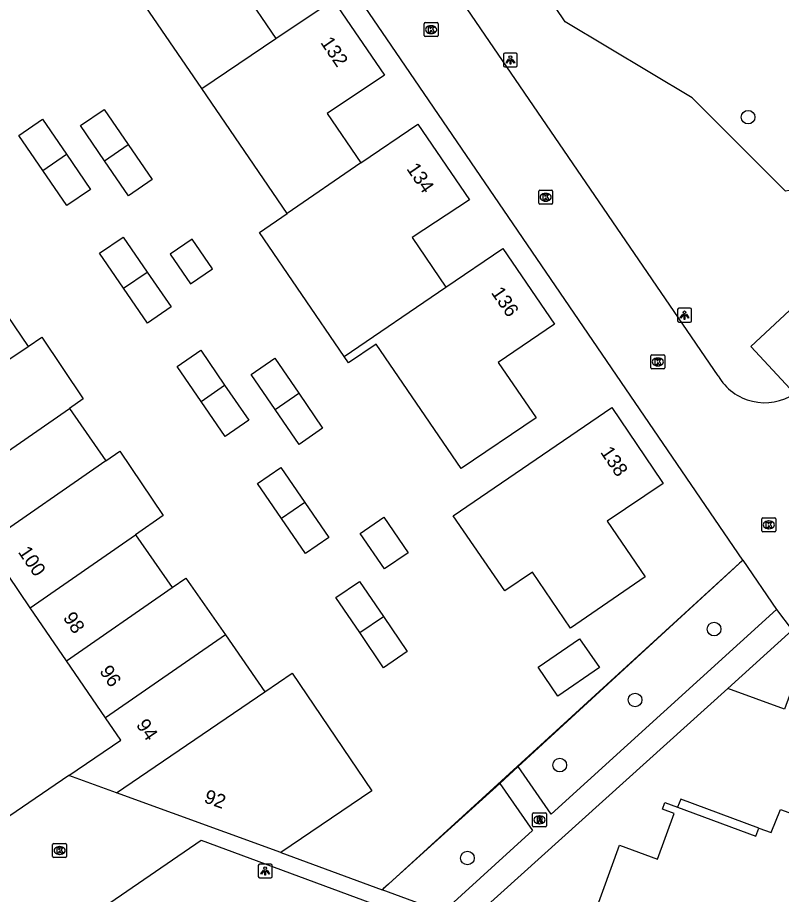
# Model space of a CAD drawing. Extents: x 155275 to 156263, y 382654 to 383635.
# Drawn here: x 155692.4 to 155747.1, y 383009.2 to 383072 of the extents above; entities that cross this region are included whole.
import ezdxf

# ---------------------------------------------------------------- set-up
doc = ezdxf.new("R2010")
doc.units = 0
for name, color, linetype in [('IMGEO_Boom', 7, 'Continuous'), ('IMGEO_Groenvoorziening', 7, 'Continuous'), ('IMGEO_Hek', 7, 'Continuous'), ('IMGEO_Kolk', 7, 'Continuous'), ('IMGEO_Lichtpunt', 7, 'Continuous'), ('IMGEO_Pand', 7, 'Continuous'), ('IMGEO_Pand_nummerreeks', 7, 'Continuous'), ('IMGEO_Pand_overbouw', 7, 'Continuous'), ('IMGEO_Parkeervlak_open', 7, 'Continuous'), ('IMGEO_Rijbaan_lokaal_open', 7, 'Continuous'), ('IMGEO_Rioolput', 7, 'Continuous'), ('IMGEO_Voetpad_open', 7, 'Continuous')]:
    doc.layers.add(name, color=color, linetype=linetype)

msp = doc.modelspace()

# ---------------------------------------------------------------- linework, layer by layer
at = {"layer": 'IMGEO_Boom'}
for centre in [(155744.689, 383064.846), (155742.258, 383028.167), (155736.594, 383023.093), (155731.196, 383018.428), (155724.587, 383011.769)]:
    msp.add_circle(centre, 0.489, dxfattribs=at)
at = {"layer": 'IMGEO_Groenvoorziening'}
for points in [[(155742.897, 383084.163), (155743.556, 383083.253), (155751.257, 383073.438), (155753.999, 383067.834), (155752.202, 383062.412), (155749.467, 383059.929), (155747.367, 383059.538), (155740.681, 383066.236), (155731.593, 383071.669), (155723.652, 383083.455), (155716.242, 383095.037), (155715.841, 383102.729), (155713.131, 383103.008)], [(155728.227, 383018.316), (155744.315, 383033.097)], [(155718.485, 383009.487), (155726.911, 383017.112)]]:
    msp.add_lwpolyline(points, dxfattribs=at)
at = {"layer": 'IMGEO_Hek'}
msp.add_lwpolyline([(155744.315, 383033.096), (155744.085, 383032.886), (155718.923, 383009.888), (155718.555, 383009.551), (155718.537, 383009.535), (155718.485, 383009.487)], dxfattribs=at)
at = {"layer": 'IMGEO_Kolk'}
for p, q in [((155721.48, 383070.691), (155721.48, 383071.543)), ((155721.555, 383071.617), (155722.407, 383071.617)), ((155722.481, 383071.543), (155722.481, 383070.691)), ((155721.991, 383070.837), (155721.966, 383070.837)), ((155721.968, 383071.397), (155721.993, 383071.397)), ((155722.407, 383070.617), (155721.555, 383070.617)), ((155729.689, 383058.683), (155729.689, 383059.535)), ((155729.764, 383059.609), (155730.616, 383059.609)), ((155730.69, 383059.535), (155730.69, 383058.683)), ((155730.177, 383059.389), (155730.202, 383059.389)), ((155730.616, 383058.609), (155729.764, 383058.609)), ((155730.2, 383058.829), (155730.175, 383058.829)), ((155737.723, 383046.885), (155737.723, 383047.737)), ((155737.798, 383047.811), (155738.65, 383047.811)), ((155738.211, 383047.591), (155738.236, 383047.591)), ((155738.724, 383047.737), (155738.724, 383046.885)), ((155738.234, 383047.031), (155738.209, 383047.031)), ((155738.65, 383046.811), (155737.798, 383046.811)), ((155745.676, 383035.21), (155745.676, 383036.062)), ((155745.751, 383036.136), (155746.603, 383036.136)), ((155746.164, 383035.916), (155746.189, 383035.916)), ((155746.677, 383036.062), (155746.677, 383035.21)), ((155746.603, 383035.136), (155745.751, 383035.136)), ((155746.187, 383035.356), (155746.162, 383035.356)), ((155694.868, 383011.885), (155694.868, 383012.737)), ((155694.943, 383012.811), (155695.795, 383012.811)), ((155695.356, 383012.591), (155695.381, 383012.591)), ((155695.869, 383012.737), (155695.869, 383011.885)), ((155695.795, 383011.811), (155694.943, 383011.811)), ((155695.379, 383012.031), (155695.354, 383012.031))]:
    msp.add_line(p, q, dxfattribs=at)
for points in [[(155721.48, 383070.691), (155721.48, 383071.543)], [(155721.555, 383071.617), (155722.407, 383071.617)], [(155722.481, 383071.543), (155722.481, 383070.691)], [(155721.801, 383071.317), (155721.924, 383071.317), (155721.924, 383071.166), (155722.054, 383071.317), (155722.218, 383071.317), (155722.072, 383071.166), (155722.225, 383070.917), (155722.073, 383070.917), (155721.988, 383071.081), (155721.924, 383071.014), (155721.924, 383070.917), (155721.801, 383070.917), (155721.801, 383071.317)], [(155722.407, 383070.617), (155721.555, 383070.617)], [(155729.689, 383058.683), (155729.689, 383059.535)], [(155729.764, 383059.609), (155730.616, 383059.609)], [(155730.69, 383059.535), (155730.69, 383058.683)], [(155730.01, 383059.309), (155730.133, 383059.309), (155730.133, 383059.158), (155730.263, 383059.309), (155730.427, 383059.309), (155730.281, 383059.158), (155730.434, 383058.909), (155730.282, 383058.909), (155730.197, 383059.073), (155730.133, 383059.006), (155730.133, 383058.909), (155730.01, 383058.909), (155730.01, 383059.309)], [(155730.616, 383058.609), (155729.764, 383058.609)], [(155737.723, 383046.885), (155737.723, 383047.737)], [(155737.798, 383047.811), (155738.65, 383047.811)], [(155738.724, 383047.737), (155738.724, 383046.885)], [(155738.044, 383047.511), (155738.167, 383047.511), (155738.167, 383047.36), (155738.297, 383047.511), (155738.461, 383047.511), (155738.315, 383047.36), (155738.468, 383047.111), (155738.316, 383047.111), (155738.231, 383047.275), (155738.167, 383047.208), (155738.167, 383047.111), (155738.044, 383047.111), (155738.044, 383047.511)], [(155738.65, 383046.811), (155737.798, 383046.811)], [(155745.676, 383035.21), (155745.676, 383036.062)], [(155745.751, 383036.136), (155746.603, 383036.136)], [(155745.997, 383035.836), (155746.12, 383035.836), (155746.12, 383035.685), (155746.25, 383035.836), (155746.414, 383035.836), (155746.268, 383035.685), (155746.421, 383035.436), (155746.269, 383035.436), (155746.184, 383035.6), (155746.12, 383035.533), (155746.12, 383035.436), (155745.997, 383035.436), (155745.997, 383035.836)], [(155746.677, 383036.062), (155746.677, 383035.21)], [(155746.603, 383035.136), (155745.751, 383035.136)], [(155694.868, 383011.885), (155694.868, 383012.737)], [(155694.943, 383012.811), (155695.795, 383012.811)], [(155695.189, 383012.511), (155695.312, 383012.511), (155695.312, 383012.36), (155695.442, 383012.511), (155695.606, 383012.511), (155695.46, 383012.36), (155695.613, 383012.111), (155695.461, 383012.111), (155695.376, 383012.275), (155695.312, 383012.208), (155695.312, 383012.111), (155695.189, 383012.111), (155695.189, 383012.511)], [(155695.869, 383012.737), (155695.869, 383011.885)], [(155695.795, 383011.811), (155694.943, 383011.811)]]:
    msp.add_lwpolyline(points, dxfattribs=at)
for centre, start, end in [((155721.557, 383071.541), 91.55205, 178.44795), ((155721.557, 383071.541), 91.55205, 178.44795), ((155722.405, 383071.541), 1.55205, 88.44795), ((155722.405, 383071.541), 1.55205, 88.44795), ((155721.557, 383070.693), 181.55205, 268.44795), ((155721.557, 383070.693), 181.55205, 268.44795), ((155722.405, 383070.693), 271.55205, 358.44795), ((155722.405, 383070.693), 271.55205, 358.44795), ((155729.766, 383059.533), 91.55205, 178.44795), ((155729.766, 383059.533), 91.55205, 178.44795), ((155730.614, 383059.533), 1.55205, 88.44795), ((155730.614, 383059.533), 1.55205, 88.44795), ((155729.766, 383058.685), 181.55205, 268.44795), ((155729.766, 383058.685), 181.55205, 268.44795), ((155730.614, 383058.685), 271.55205, 358.44795), ((155730.614, 383058.685), 271.55205, 358.44795), ((155737.8, 383047.735), 91.55205, 178.44795), ((155737.8, 383047.735), 91.55205, 178.44795), ((155738.648, 383047.735), 1.55205, 88.44795), ((155738.648, 383047.735), 1.55205, 88.44795), ((155737.8, 383046.887), 181.55205, 268.44795), ((155737.8, 383046.887), 181.55205, 268.44795), ((155738.648, 383046.887), 271.55205, 358.44795), ((155738.648, 383046.887), 271.55205, 358.44795), ((155745.753, 383036.06), 91.55205, 178.44795), ((155745.753, 383036.06), 91.55205, 178.44795), ((155746.601, 383036.06), 1.55205, 88.44795), ((155746.601, 383036.06), 1.55205, 88.44795), ((155745.753, 383035.212), 181.55205, 268.44795), ((155745.753, 383035.212), 181.55205, 268.44795), ((155746.601, 383035.212), 271.55205, 358.44795), ((155746.601, 383035.212), 271.55205, 358.44795), ((155694.945, 383012.735), 91.55205, 178.44795), ((155694.945, 383012.735), 91.55205, 178.44795), ((155695.793, 383012.735), 1.55205, 88.44795), ((155695.793, 383012.735), 1.55205, 88.44795), ((155694.945, 383011.887), 181.55205, 268.44795), ((155694.945, 383011.887), 181.55205, 268.44795), ((155695.793, 383011.887), 271.55205, 358.44795), ((155695.793, 383011.887), 271.55205, 358.44795)]:
    msp.add_arc(centre, 0.0765, start, end, dxfattribs=at)
for centre, major_axis, ratio, start_param, end_param in [((155721.967, 383071.117), (-0.387, 0.002), 0.722429, 4.712389, 7.853982), ((155721.992, 383071.117), (-0.39, 0.002), 0.717154, 1.570796, 4.712389), ((155730.176, 383059.109), (-0.387, 0.002), 0.722429, 4.712389, 7.853982), ((155730.201, 383059.109), (-0.39, 0.002), 0.717154, 1.570796, 4.712389), ((155738.21, 383047.311), (-0.387, 0.002), 0.722429, 4.712389, 7.853982), ((155738.235, 383047.311), (-0.39, 0.002), 0.717154, 1.570796, 4.712389), ((155746.163, 383035.636), (-0.387, 0.002), 0.722429, 4.712389, 7.853982), ((155746.188, 383035.636), (-0.39, 0.002), 0.717154, 1.570796, 4.712389), ((155695.355, 383012.311), (-0.387, 0.002), 0.722429, 4.712389, 7.853982), ((155695.38, 383012.311), (-0.39, 0.002), 0.717154, 1.570796, 4.712389)]:
    msp.add_ellipse(centre, major_axis=major_axis, ratio=ratio, start_param=start_param, end_param=end_param, dxfattribs=at)
at = {"layer": 'IMGEO_Lichtpunt'}
for p, q in [((155727.162, 383069.343), (155727.162, 383068.536)), ((155727.162, 383069.343), (155727.162, 383068.536)), ((155728.064, 383069.438), (155727.256, 383069.438)), ((155728.064, 383069.438), (155727.256, 383069.438)), ((155728.158, 383068.536), (155728.158, 383069.343)), ((155728.158, 383068.536), (155728.158, 383069.343)), ((155727.256, 383068.442), (155728.064, 383068.442)), ((155727.256, 383068.442), (155728.064, 383068.442)), ((155739.644, 383051.066), (155739.644, 383050.259)), ((155739.644, 383051.066), (155739.644, 383050.259)), ((155740.546, 383051.161), (155739.738, 383051.161)), ((155740.546, 383051.161), (155739.738, 383051.161)), ((155740.64, 383050.259), (155740.64, 383051.066)), ((155740.64, 383050.259), (155740.64, 383051.066)), ((155739.738, 383050.165), (155740.546, 383050.165)), ((155739.738, 383050.165), (155740.546, 383050.165)), ((155709.6, 383011.243), (155709.6, 383010.436)), ((155709.6, 383011.243), (155709.6, 383010.436)), ((155710.502, 383011.338), (155709.694, 383011.338)), ((155710.502, 383011.338), (155709.694, 383011.338)), ((155710.596, 383010.436), (155710.596, 383011.243)), ((155710.596, 383010.436), (155710.596, 383011.243)), ((155709.694, 383010.342), (155710.502, 383010.342)), ((155709.694, 383010.342), (155710.502, 383010.342))]:
    msp.add_line(p, q, dxfattribs=at)
for points in [[(155727.536, 383069.007), (155727.575, 383068.979), (155727.387, 383068.717), (155727.349, 383068.744), (155727.536, 383069.007)], [(155727.638, 383068.959), (155727.685, 383068.959), (155727.685, 383068.637), (155727.638, 383068.637), (155727.638, 383068.959)], [(155727.748, 383068.979), (155727.786, 383069.006), (155727.973, 383068.744), (155727.934, 383068.716), (155727.748, 383068.979)], [(155740.018, 383050.73), (155740.057, 383050.702), (155739.869, 383050.44), (155739.831, 383050.467), (155740.018, 383050.73)], [(155740.12, 383050.682), (155740.167, 383050.682), (155740.167, 383050.36), (155740.12, 383050.36), (155740.12, 383050.682)], [(155740.23, 383050.702), (155740.268, 383050.729), (155740.455, 383050.467), (155740.416, 383050.439), (155740.23, 383050.702)], [(155709.974, 383010.907), (155710.013, 383010.879), (155709.825, 383010.617), (155709.787, 383010.644), (155709.974, 383010.907)], [(155710.076, 383010.859), (155710.123, 383010.859), (155710.123, 383010.537), (155710.076, 383010.537), (155710.076, 383010.859)], [(155710.186, 383010.879), (155710.224, 383010.906), (155710.411, 383010.644), (155710.372, 383010.616), (155710.186, 383010.879)]]:
    msp.add_lwpolyline(points, dxfattribs=at)
for centre in [(155727.661, 383069.141), (155740.143, 383050.864), (155710.099, 383011.041)]:
    msp.add_circle(centre, 0.0994, dxfattribs=at)
for centre, start, end in [((155727.256, 383069.343), 90, 180), ((155727.256, 383069.343), 90, 180), ((155728.064, 383069.343), 0, 90), ((155728.064, 383069.343), 0, 90), ((155727.256, 383068.536), 180, 270), ((155727.256, 383068.536), 180, 270), ((155728.064, 383068.536), 270, 0), ((155728.064, 383068.536), 270, 360), ((155739.738, 383051.066), 90, 180), ((155739.738, 383051.066), 90, 180), ((155740.546, 383051.066), 0, 90), ((155740.546, 383051.066), 0, 90), ((155739.738, 383050.259), 180, 270), ((155739.738, 383050.259), 180, 270), ((155740.546, 383050.259), 270, 0), ((155740.546, 383050.259), 270, 360), ((155709.694, 383011.243), 90, 180), ((155709.694, 383011.243), 90, 180), ((155710.502, 383011.243), 0, 90), ((155710.502, 383011.243), 0, 90), ((155709.694, 383010.436), 180, 270), ((155709.694, 383010.436), 180, 270), ((155710.502, 383010.436), 270, 0), ((155710.502, 383010.436), 270, 360)]:
    msp.add_arc(centre, 0.0946, start, end, dxfattribs=at)
at = {"layer": 'IMGEO_Pand'}
for points in [[(155704.782, 383079.36), (155708.849, 383082.168), (155712.55, 383076.746), (155708.454, 383074.033), (155710.851, 383070.483)], [(155705.548, 383066.902), (155699.52, 383075.727)], [(155710.851, 383070.483), (155714.959, 383073.257), (155718.631, 383067.849), (155714.539, 383065.112), (155716.95, 383061.568)], [(155705.548, 383066.902), (155710.851, 383070.483)], [(155711.666, 383057.944), (155705.548, 383066.902)], [(155698.591, 383061.729), (155696.869, 383064.241), (155698.552, 383065.398), (155700.273, 383062.882)], [(155694.165, 383061.032), (155692.446, 383063.539), (155694.133, 383064.692), (155695.851, 383062.187)], [(155716.95, 383061.568), (155721.028, 383064.342), (155724.738, 383058.919), (155720.619, 383056.222), (155723.038, 383052.657)], [(155700.273, 383062.882), (155701.985, 383060.379), (155700.312, 383059.217), (155698.591, 383061.729)], [(155698.591, 383061.729), (155700.273, 383062.882)], [(155695.851, 383062.187), (155697.573, 383059.676), (155695.883, 383058.524), (155694.165, 383061.032)], [(155694.165, 383061.032), (155695.851, 383062.187)], [(155716.95, 383061.568), (155711.666, 383057.944)], [(155715.75, 383047.71), (155709.682, 383056.592), (155711.666, 383057.944)], [(155699.944, 383052.591), (155698.221, 383055.099), (155699.908, 383056.254), (155701.629, 383053.749)], [(155704.868, 383056.106), (155703.289, 383055.025), (155704.745, 383052.9), (155706.324, 383053.981), (155704.868, 383056.106)], [(155723.038, 383052.657), (155727.119, 383055.427), (155730.812, 383050.023), (155726.78, 383047.266), (155729.519, 383043.309), (155724.141, 383039.676), (155718.05, 383048.591), (155716.072, 383047.239), (155715.75, 383047.71)], [(155701.629, 383053.749), (155703.348, 383051.246), (155701.667, 383050.083), (155699.944, 383052.591)], [(155699.944, 383052.591), (155701.629, 383053.749)], [(155715.75, 383047.71), (155723.038, 383052.657)], [(155690.537, 383052.201), (155693.104, 383048.412)], [(155693.104, 383048.412), (155694.094, 383049.075), (155697.056, 383044.67), (155696.069, 383043.986)], [(155684.447, 383042.615), (155693.104, 383048.412)], [(155705.507, 383044.483), (155703.781, 383046.989), (155705.473, 383048.142), (155707.189, 383045.642)], [(155710.806, 383043.91), (155709.089, 383046.421), (155710.774, 383047.583), (155712.493, 383045.063)], [(155707.189, 383045.642), (155708.912, 383043.132), (155707.232, 383041.977), (155705.507, 383044.483)], [(155705.507, 383044.483), (155707.189, 383045.642)], [(155712.493, 383045.063), (155714.202, 383042.557), (155712.522, 383041.399), (155710.806, 383043.91)], [(155710.806, 383043.91), (155712.493, 383045.063)], [(155687.544, 383038.078), (155696.069, 383043.986)], [(155696.069, 383043.986), (155698.679, 383040.217)], [(155734.925, 383044.041), (155738.514, 383038.744), (155738.604, 383038.612), (155734.591, 383035.9), (155737.306, 383031.923), (155731.961, 383028.248), (155729.237, 383032.258), (155727.258, 383030.901), (155723.562, 383036.29), (155734.925, 383044.041)], [(155698.679, 383040.217), (155699.679, 383040.909), (155702.791, 383036.298), (155700.812, 383034.927)], [(155698.679, 383040.217), (155690.125, 383034.298)], [(155711.256, 383036.097), (155709.539, 383038.607), (155711.227, 383039.751), (155712.934, 383037.245)], [(155712.934, 383037.245), (155714.646, 383034.731), (155712.972, 383033.587), (155711.256, 383036.097)], [(155712.934, 383037.245), (155711.256, 383036.097)], [(155718.584, 383036.188), (155720.329, 383033.643), (155718.643, 383032.493), (155716.9, 383035.029), (155718.584, 383036.188)], [(155693.265, 383029.698), (155700.812, 383034.927)], [(155700.812, 383034.927), (155703.432, 383031.146)], [(155693.265, 383029.698), (155690.125, 383034.298)], [(155703.432, 383031.146), (155704.418, 383031.829), (155707.242, 383027.753)], [(155716.87, 383027.917), (155715.157, 383030.428), (155716.847, 383031.576), (155718.561, 383029.07)], [(155695.858, 383025.899), (155703.432, 383031.146)], [(155695.858, 383025.899), (155693.265, 383029.698)], [(155718.561, 383029.07), (155720.277, 383026.559), (155718.582, 383025.405), (155716.87, 383027.917)], [(155716.87, 383027.917), (155718.561, 383029.07)], [(155747.84, 383028.105), (155743.229, 383023.907)], [(155707.242, 383027.753), (155698.654, 383021.803)], [(155707.242, 383027.753), (155710.066, 383023.677)], [(155732.617, 383027.479), (155734.04, 383025.41), (155731.069, 383023.368), (155729.646, 383025.437), (155732.617, 383027.479)], [(155749.193, 383027.585), (155747.309, 383022.428), (155743.229, 383023.907)], [(155698.654, 383021.803), (155695.858, 383025.899)], [(155710.066, 383023.677), (155712.03, 383025.016), (155717.732, 383016.589), (155711.204, 383012.165)], [(155699.445, 383016.436), (155710.066, 383023.677)], [(155696.032, 383017.676), (155699.743, 383020.208), (155698.654, 383021.803)], [(155699.445, 383016.436), (155696.032, 383017.676)], [(155711.204, 383012.165), (155699.445, 383016.436)], [(155746.772, 383004.655), (155746.411, 383004.796), (155744.499, 383005.542), (155744.038, 383004.326), (155742.529, 383004.898), (155742.572, 383005.02), (155742.502, 383005.048), (155741.471, 383005.457), (155741.288, 383004.959), (155735.559, 383007.065), (155733.686, 383007.755), (155735.489, 383012.696), (155738.199, 383011.692), (155739.406, 383014.95), (155738.559, 383015.266), (155738.735, 383015.737), (155739.642, 383015.404), (155745.24, 383013.326), (155745.456, 383013.919), (155746.352, 383013.59), (155747.005, 383015.235), (155750.246, 383014.063), (155746.772, 383004.655)]]:
    msp.add_lwpolyline(points, dxfattribs=at)
at = {"layer": 'IMGEO_Pand_overbouw'}
msp.add_lwpolyline([(155745.456, 383013.919), (155739.877, 383015.979), (155739.642, 383015.404), (155745.24, 383013.326)], close=True, dxfattribs=at)
at = {"layer": 'IMGEO_Parkeervlak_open'}
msp.add_lwpolyline([(155748.013, 383045.041), (155744.881, 383048.414), (155752.176, 383055.188), (155755.336, 383051.798)], dxfattribs=at)
at = {"layer": 'IMGEO_Rijbaan_lokaal_open'}
for points in [[(155742.553, 383046.304), (155723.942, 383073.542), (155705.355, 383100.781), (155700.795, 383107.463)], [(155744.315, 383033.097), (155718.801, 383070.448), (155698.65, 383099.944), (155698.621, 383099.93), (155696.789, 383102.582)], [(155744.315, 383033.097), (155746.721, 383029.574)], [(155746.721, 383029.574), (155747.84, 383028.105)]]:
    msp.add_lwpolyline(points, dxfattribs=at)
msp.add_arc((155745.875, 383048.233), 3.842, 210.14526, 303.80573, dxfattribs=at)
at = {"layer": 'IMGEO_Rioolput'}
for p, q in [((155729.246, 383014.079), (155729.246, 383014.931)), ((155729.321, 383015.005), (155730.173, 383015.005)), ((155730.247, 383014.931), (155730.247, 383014.079)), ((155729.734, 383014.785), (155729.759, 383014.785)), ((155730.173, 383014.005), (155729.321, 383014.005)), ((155729.757, 383014.225), (155729.732, 383014.225))]:
    msp.add_line(p, q, dxfattribs=at)
for points in [[(155729.246, 383014.079), (155729.246, 383014.931)], [(155729.321, 383015.005), (155730.173, 383015.005)], [(155730.247, 383014.931), (155730.247, 383014.079)], [(155729.835, 383014.703), (155729.583, 383014.705), (155729.583, 383014.305)], [(155729.583, 383014.305), (155729.707, 383014.305), (155729.707, 383014.467), (155729.718, 383014.467)], [(155729.761, 383014.624), (155729.707, 383014.624), (155729.707, 383014.543)], [(155729.707, 383014.543), (155729.759, 383014.543)], [(155729.765, 383014.438), (155729.836, 383014.305), (155729.976, 383014.305), (155729.911, 383014.431)], [(155730.173, 383014.005), (155729.321, 383014.005)]]:
    msp.add_lwpolyline(points, dxfattribs=at)
for centre, radius, start, end in [((155729.323, 383014.929), 0.0765, 91.55205, 178.44795), ((155729.323, 383014.929), 0.0765, 91.55205, 178.44795), ((155730.171, 383014.929), 0.0765, 1.55205, 88.44795), ((155730.171, 383014.929), 0.0765, 1.55205, 88.44795), ((155729.717, 383014.414), 0.0533, 26.02933, 88.69889), ((155729.743, 383014.732), 0.19, 274.7715, 282.96867), ((155729.767, 383014.528), 0.0964, 77.00612, 93.18647), ((155729.781, 383014.585), 0.0378, 276.66336, 79.67722), ((155729.834, 383014.593), 0.109, 350.36119, 89.41601), ((155729.832, 383014.593), 0.112, 277.58423, 350.98172), ((155729.816, 383014.378), 0.108, 29.51342, 73.79051), ((155729.323, 383014.081), 0.0765, 181.55205, 268.44795), ((155729.323, 383014.081), 0.0765, 181.55205, 268.44795), ((155730.171, 383014.081), 0.0765, 271.55205, 358.44795), ((155730.171, 383014.081), 0.0765, 271.55205, 358.44795)]:
    msp.add_arc(centre, radius, start, end, dxfattribs=at)
for centre, major_axis, ratio, start_param, end_param in [((155729.733, 383014.505), (-0.387, 0.002), 0.722429, 4.712389, 7.853982), ((155729.758, 383014.505), (-0.39, 0.002), 0.717154, 1.570796, 4.712389)]:
    msp.add_ellipse(centre, major_axis=major_axis, ratio=ratio, start_param=start_param, end_param=end_param, dxfattribs=at)
at = {"layer": 'IMGEO_Voetpad_open'}
for points in [[(155746.721, 383029.574), (155730.577, 383014.918), (155728.227, 383018.316)], [(155743.229, 383023.907), (155725.512, 383007.937)], [(155726.911, 383017.112), (155728.227, 383018.316)], [(155696.032, 383017.676), (155685.053, 383010.212)], [(155726.911, 383017.112), (155729.253, 383013.733), (155722.833, 383007.888), (155718.485, 383009.487)], [(155721.851, 383007.016), (155714.841, 383000.626), (155696.904, 383007.145), (155705.515, 383013.037), (155721.851, 383007.016)], [(155711.204, 383012.165), (155718.485, 383009.487)]]:
    msp.add_lwpolyline(points, dxfattribs=at)

# ---------------------------------------------------------------- texts
at = {"layer": 'IMGEO_Pand_nummerreeks'}
for s, rotation, p in [('132', 304.17672, (155714.017, 383070.194)), ('134', 304.37726, (155720.182, 383061.15)), ('136', 304.34861, (155726.245, 383052.275)), ('138', 304.11943, (155734.069, 383040.847)), ('100', 304.31996, (155692.356, 383033.69)), ('98', 304.31996, (155695.572, 383028.977)), ('96', 304.31996, (155698.184, 383025.151)), ('94', 304.31996, (155700.807, 383021.309)), ('92', 340.03815, (155705.643, 383015.781))]:
    msp.add_text(s, height=1, rotation=rotation, dxfattribs=at).set_placement(p)

doc.saveas('drawing.dxf')
